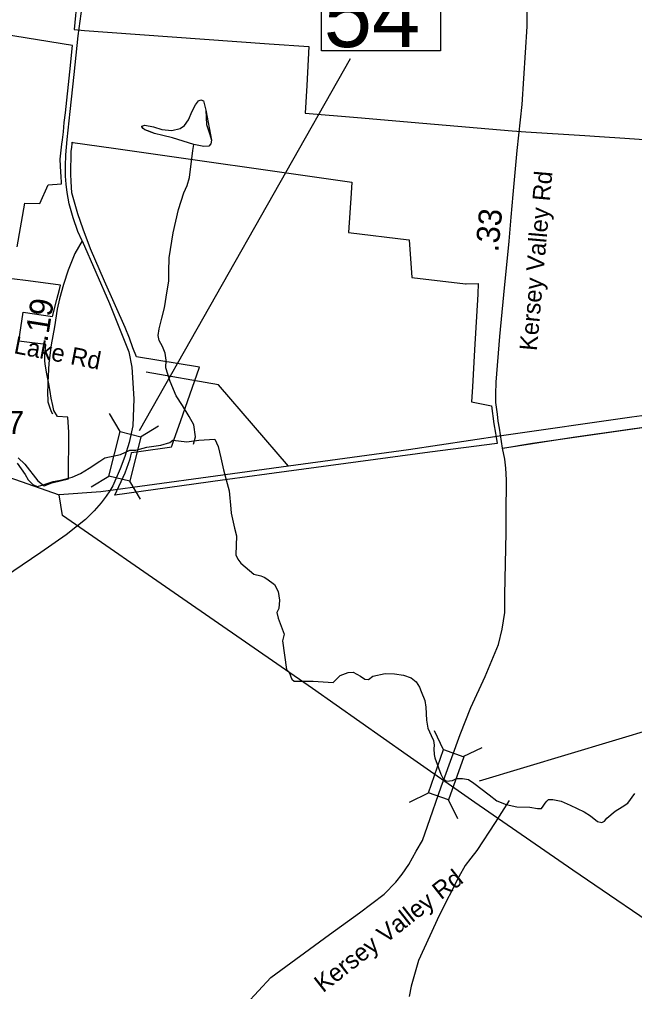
# Model space of a CAD drawing. Extents: x 1662474 to 1856135, y 779280 to 917889.
# Drawn here: x 1721731 to 1725057, y 797613 to 802869 of the extents above; entities that cross this region are included whole.
import ezdxf

# ---------------------------------------------------------------- set-up
doc = ezdxf.new("R2010")
doc.units = 0
for name, color, linetype in [('Exist Boundary Political City Limit New', 7, 'Continuous'), ('Exist Hydrographic Creek Single Shore', 7, 'Continuous'), ('Exist Hydrographic Misc Water Feature', 7, 'Continuous'), ('Exist Road Non-System Type 51', 7, 'Continuous'), ('Exist Road Non-System Type 51 Label', 7, 'Continuous'), ('Exist Road Secondary Mileage Tenths English Label', 7, 'Continuous'), ('Exist Road Secondary Structure Standard Bridge CELL', 7, 'Continuous'), ('Exist Road Secondary Structure Standard Bridge Number Label', 7, 'Continuous'), ('Exist Road Secondary Type 20 Attributed', 7, 'Continuous'), ('Exist Road Secondary Type 51 Attributed', 7, 'Continuous'), ('Exist Road Secondary Type 51 Label', 7, 'Continuous'), ('Exist Road Secondary Type 51 Number Label', 7, 'Continuous'), ('Exist Utilities Electrical Transmission Line', 7, 'Continuous'), ('Map Preparation Boundary City Limit Buffer Line', 7, 'Continuous')]:
    doc.layers.add(name, color=color, linetype=linetype)

msp = doc.modelspace()

# ---------------------------------------------------------------- linework, layer by layer
at = {"layer": 'Exist Boundary Political City Limit New'}
for points in [[(1721515.1, 803470.6), (1722153.1, 803435.3), (1722129.8, 803364.9), (1722075.6, 803175.7), (1722042.1, 802985.7), (1722026.5, 802814.6), (1722082.1, 802809.8), (1722206.5, 802799.9), (1723080.1, 802737.6), (1723295.5, 802722.3), (1723283.8, 802511.6), (1723276, 802362.3), (1723558.9, 802338), (1723911.8, 802307.7), (1724395.1, 802266.2), (1724468.4, 802261.3), (1724788.6, 802240.6), (1724867.4, 802235.4), (1725003.4, 802226.4), (1725472.8, 802195.3)], [(1721718, 801639.4), (1721759.4, 801874.7), (1721841.4, 801873), (1721885.6, 801974.1), (1721958.4, 801980.8), (1721957.9, 801990.1), (1721956.6, 802016.1), (1721953.5, 802075.7), (1721951.6, 802112.8), (1721960.8, 802194.6), (1721963.4, 802218), (1721968.1, 802262.1), (1721973.4, 802311.5), (1721979, 802364.6), (1722002.6, 802585.6), (1722017.1, 802728.8), (1721639.1, 802788.9)], [(1723852.5, 801473.2), (1724143.2, 801440.2), (1724145.6, 801440.2), (1724211.2, 801441.9), (1724211.1, 801441), (1724208.5, 801383.9), (1724191.9, 801082.1), (1724180.9, 800883.2), (1724175.5, 800800.9), (1724283.8, 800780.4), (1724295.1, 800682.2), (1724303.9, 800631.8), (1724307.6, 800610.1), (1724313.4, 800576.4), (1723949.1, 800529.1), (1723108, 800415.4), (1723068.9, 800410.2), (1722855.5, 800380.9), (1722842.5, 800379.1), (1722828.1, 800377.1), (1722245.6, 800297.1), (1722303.1, 800418.2), (1722330, 800493.4), (1722333.4, 800508.9), (1722336.6, 800524.6), (1722337.2, 800527.6), (1722388.9, 800535), (1722541.5, 800556.9), (1722553.6, 800558.6), (1722554.5, 800561.2), (1722568.1, 800599.2), (1722601.9, 800694.5), (1722703.9, 800988.7), (1722362.9, 801044), (1722343.4, 801093.2), (1722325.5, 801146), (1722302.2, 801203.2), (1722190.4, 801453.5), (1722114.4, 801628.8), (1722075, 801734.2), (1722046.4, 801817.5), (1722013.2, 801931.9), (1722010.6, 801992.5), (1722008.9, 802032), (1722010.6, 802154.5), (1722013.1, 802177.7), (1722015.1, 802196.6), (1722016, 802204.6), (1722019.6, 802204.1), (1722239.6, 802173.2), (1723528.6, 801990), (1723524.4, 801929.6), (1723509.9, 801717.2), (1723836, 801677.4), (1723838.2, 801677.1), (1723852.5, 801473.2)], [(1721723.5, 800499.2), (1721759.8, 800463.9), (1721830.6, 800374.6), (1721864.9, 800346.2), (1721905.2, 800362.9), (1721995.4, 800385), (1721998, 800636.4), (1721993, 800719), (1721936.8, 800721.8), (1721917.5, 800753.8), (1721911.5, 800781.8), (1721902.8, 800821.4), (1721896.8, 800857.1), (1721889.9, 800898.1), (1721884.9, 800925.3), (1721879.6, 800952.6), (1721870.9, 800993.3), (1721867.5, 801020.9), (1721868.1, 801056.1), (1721870.9, 801091.2), (1721873.4, 801112.2), (1721728.1, 801128.8), (1721751.2, 801287), (1721909, 801262.1), (1721933, 801355), (1721946.8, 801408.2), (1721952.8, 801431.6), (1721777.8, 801455), (1721688.9, 801466.8)]]:
    msp.add_lwpolyline(points, dxfattribs=at)
at = {"layer": 'Exist Hydrographic Creek Single Shore'}
for points in [[(1721718.5, 800470.3), (1721762, 800409.1), (1721778.6, 800378.9), (1721803.2, 800354.6), (1721827.1, 800343), (1721853.9, 800350.4), (1721891.4, 800363.5), (1721912.6, 800370.8), (1721952, 800378.2), (1722015, 800394.7), (1722060.5, 800414.1), (1722107.1, 800443), (1722166, 800480.2), (1722192, 800498.9), (1722276.5, 800516.8), (1722328.1, 800539.1), (1722360.1, 800540.4), (1722420.2, 800555.9), (1722495.6, 800567.4), (1722543.1, 800580.8), (1722560.8, 800594.2), (1722636.2, 800585), (1722700.4, 800593.9), (1722788, 800599.2), (1722804.5, 800559.8), (1722820.2, 800498.1), (1722834.8, 800433.8), (1722849.1, 800380.2), (1722864.4, 800320.4), (1722873.9, 800223.1), (1722875.6, 800199.4), (1722893.2, 800118.9), (1722903.8, 800076.1), (1722901.6, 799973.2), (1722911.1, 799951.1), (1722928.6, 799929.6), (1722998, 799869.5), (1723036, 799860.1), (1723053.6, 799854.1), (1723068.2, 799843.8), (1723110.2, 799812.8), (1723128.9, 799776.6), (1723136.2, 799728.1), (1723132.4, 799683.7), (1723121.9, 799662.7), (1723129.2, 799630.9), (1723161.2, 799545.1), (1723153.9, 799509.2), (1723174.6, 799354.8), (1723188, 799341.7), (1723195.4, 799325.9), (1723197.5, 799313.6), (1723203.2, 799302.4), (1723215.8, 799290.8), (1723318.1, 799291.1), (1723427.9, 799283.4), (1723465.6, 799322), (1723508.2, 799338.3), (1723535.2, 799339.6), (1723575.6, 799317.8), (1723599, 799301.1), (1723617.6, 799300.2), (1723641.5, 799317.8), (1723707.6, 799332), (1723758.6, 799330.2), (1723807.9, 799322.8)], [(1723807.9, 799322.8), (1723849.4, 799308.6), (1723875.1, 799287.9), (1723893, 799259.1), (1723902.1, 799234.9), (1723922.6, 799186.3), (1723928.1, 799149.6), (1723932.1, 799080.3), (1723939.4, 799037.5), (1723956.8, 798996.3), (1723969.4, 798969.3), (1723973.5, 798944.9), (1723971.5, 798924.1), (1723973.5, 798895.2), (1723977.5, 798875.6), (1724008.8, 798787.7), (1724022.1, 798762.8), (1724040.5, 798749.3), (1724071.8, 798753.6), (1724094.2, 798763.8), (1724127.1, 798764.1), (1724159.4, 798758.5), (1724187.5, 798738.8), (1724271.1, 798675.9), (1724311.1, 798643.8), (1724361.8, 798623.4), (1724420, 798610.8), (1724491.1, 798608.7), (1724531.5, 798601.8), (1724553, 798601.6), (1724563.2, 798614.2), (1724573, 798630.4), (1724581.9, 798642.8), (1724591.1, 798650.4), (1724615.2, 798651.2), (1724660.6, 798641.8), (1724709, 798621.2), (1724783.5, 798584.2), (1724818.9, 798563.5), (1724856, 798532.6), (1724880.6, 798527.1), (1724894, 798534.6), (1724906.4, 798549.9), (1724951.2, 798588.4), (1724990, 798611), (1725019.5, 798630.7), (1725057.5, 798683.4)]]:
    msp.add_lwpolyline(points, dxfattribs=at)
at = {"layer": 'Exist Hydrographic Misc Water Feature'}
for points in [[(1722673.3, 802193), (1722615.5, 802211.5), (1722557.7, 802228.1), (1722505.8, 802240.6), (1722461.7, 802253), (1722429.9, 802265.3), (1722408, 802271.5), (1722400, 802279.6), (1722392.2, 802287.7), (1722392.2, 802291.7), (1722408.2, 802297.5), (1722456.2, 802289), (1722500, 802274.6), (1722554, 802268.1), (1722600.1, 802279.7), (1722622.3, 802295.4), (1722644.4, 802325.3), (1722664.9, 802373.1), (1722683.4, 802406.9), (1722699.6, 802428.8), (1722711.7, 802434.6), (1722725.4, 802428.5), (1722739.1, 802378.4), (1722742.4, 802300.3), (1722757.8, 802252.2), (1722769.5, 802216.1), (1722765.4, 802196), (1722755.3, 802184.2), (1722727.2, 802182.5), (1722673.3, 802193)], [(1722673.3, 802193), (1722615.5, 802211.5), (1722557.7, 802228.1), (1722505.8, 802240.6), (1722461.7, 802253), (1722408, 802271.5), (1722400, 802279.6), (1722392.2, 802287.7), (1722392.2, 802291.7), (1722408.2, 802297.5), (1722456.2, 802289), (1722500, 802274.6), (1722554, 802268.1), (1722600.1, 802279.7), (1722622.3, 802295.4), (1722644.4, 802325.3), (1722664.9, 802373.1), (1722683.4, 802406.9), (1722699.6, 802428.8), (1722711.7, 802434.6), (1722725.4, 802428.5), (1722739.1, 802378.4), (1722769.5, 802216.1), (1722765.4, 802196), (1722755.3, 802184.2), (1722727.2, 802182.5), (1722673.3, 802193)], [(1722671.9, 800572.4), (1722682.3, 800612.4), (1722672.9, 800676.5), (1722649.3, 800722.7), (1722611.8, 800781.1), (1722578.4, 800833.5), (1722545.2, 800911.8), (1722521.8, 800986), (1722524.2, 801026), (1722518.7, 801064.1), (1722504.8, 801100.2), (1722487.1, 801132.4), (1722481.4, 801160.4), (1722485.7, 801196.4), (1722500.5, 801254.3), (1722514.8, 801310.2), (1722529.8, 801402), (1722538.2, 801454), (1722538.8, 801506), (1722539.4, 801580.1), (1722562.8, 801715.9), (1722590.1, 801841.6), (1722618.8, 801931.4), (1722637, 801971.3), (1722649.5, 802015.1), (1722669, 802161), (1722673.3, 802193)], [(1724378.3, 798645.8), (1724337.7, 798580.1), (1724303.1, 798526.4), (1724203.6, 798375.4), (1724171.2, 798333.6), (1724140.9, 798293.9), (1724106.2, 798232.2), (1724000.2, 798023.1), (1723949.1, 797913.6), (1723887.8, 797780.1), (1723848.7, 797642.5), (1723838, 797586.5)]]:
    msp.add_lwpolyline(points, dxfattribs=at)
at = {"layer": 'Exist Road Non-System Type 51'}
msp.add_lwpolyline([(1727154.9, 799716.2), (1726861.9, 799818.4), (1726771.6, 799860.1), (1726582.9, 799973.2), (1726526.2, 800013.4), (1726230.1, 800199.9), (1726100.2, 800305.2), (1726022, 800397.4), (1725721, 800706.8), (1725692.6, 800727.5), (1725672.4, 800735.1), (1725639.9, 800739), (1724505, 800576.1), (1724343.6, 800549)], dxfattribs=at)
at = {"layer": 'Exist Road Secondary Structure Standard Bridge CELL'}
for p, q in [((1722275.4, 800640.3), (1722217.2, 800737.4)), ((1722385.2, 800612.9), (1722482.3, 800671.1)), ((1722117.8, 800341.7), (1722214.8, 800400)), ((1722385.4, 800274.9), (1722327.2, 800371.9)), ((1724023.8, 798920.3), (1723974.5, 799022.2)), ((1724130.8, 798883.2), (1724232.6, 798932.6)), ((1723840.2, 798637), (1723942, 798686.3)), ((1724100.8, 798546.5), (1724051.4, 798648.4))]:
    msp.add_line(p, q, dxfattribs=at)
for points in [[(1722214.8, 800400), (1722274.9, 800640.4), (1722387.2, 800612.4), (1722327.2, 800371.9)], [(1723942, 798686.3), (1724023.3, 798920.5), (1724132.7, 798882.5), (1724051.4, 798648.4)]]:
    msp.add_lwpolyline(points, close=True, dxfattribs=at)
at = {"layer": 'Exist Road Secondary Structure Standard Bridge Number Label'}
for p, q in [((1722380.3, 800647.2), (1723520.7, 802657.5)), ((1724217.6, 798752.3), (1726040.5, 799300.2))]:
    msp.add_line(p, q, dxfattribs=at)
msp.add_lwpolyline([(1723364.1, 803082), (1724008.2, 803082), (1724008.2, 802699.7), (1723364.1, 802699.7)], close=True, dxfattribs=at)
at = {"layer": 'Exist Road Secondary Type 20 Attributed'}
msp.add_lwpolyline([(1724343.1, 800550.9), (1724725.1, 800609.9), (1725017.4, 800652.2), (1725325.7, 800694.5), (1725564.2, 800729.1), (1725668, 800739.4), (1725703.9, 800730.4), (1725746.2, 800702.2), (1725901.4, 800526.6), (1726039.8, 800383), (1726121.2, 800288.1), (1726173.8, 800243.2), (1726246.9, 800193.2), (1726349.4, 800122.7), (1726579.6, 799976.6), (1726680.8, 799912.5), (1726807.8, 799842), (1727037.9, 799762.5), (1727140.4, 799724)], dxfattribs=at)
at = {"layer": 'Exist Road Secondary Type 51 Attributed'}
for points in [[(1722069.7, 801671), (1722045.9, 801721.9), (1722020.5, 801797.1), (1721999.8, 801872.3), (1721989.4, 801933.4), (1721982.9, 801977.6), (1721979.1, 802021.8), (1721979.1, 802076.3), (1721981, 802136.5), (1721988.5, 802220.1), (1722004.5, 802370.6), (1722026.1, 802571.7), (1722048.7, 802779.5), (1722075, 802980.7)], [(1724343.1, 800550.9), (1724327, 800658.6), (1724319, 800696.5), (1724315.1, 800735.3), (1724305.9, 800798.4), (1724305.9, 800843.2), (1724308.4, 800907.3), (1724329, 801154.8), (1724350.7, 801379.6), (1724379.1, 801669.2), (1724390.1, 801800.6), (1724401.1, 801922.5), (1724422.2, 802160.6), (1724449.3, 802409.8), (1724476.3, 802831.7), (1724476.3, 802966.8)], [(1722069.7, 801671), (1722031, 801603.1), (1721994.1, 801513.9), (1721969.8, 801435.6), (1721948.2, 801358.6), (1721935.3, 801302.7), (1721920.2, 801207.2), (1721903.1, 801109.4), (1721889.9, 801009.5), (1721884.6, 800907.2), (1721883.2, 800839.3), (1721883.8, 800819.3), (1721884.7, 800801.9), (1721887.1, 800789.7), (1721892.4, 800774.1), (1721902.4, 800749.7), (1721909.7, 800736.2)], [(1722069.7, 801671), (1722217.4, 801332.7), (1722322.2, 801072.3), (1722338.3, 800989.1), (1722349.8, 800816.7), (1722343.7, 800672.4), (1722324.4, 800580.9), (1722301, 800506.2)], [(1724022.9, 798754.6), (1724113.6, 799002.5), (1724171, 799148.4), (1724248, 799315.6), (1724321.6, 799489.6), (1724340.5, 799572.7), (1724354.6, 799662.5), (1724355.9, 799757.4), (1724362.3, 800094.5), (1724361.8, 800193.5), (1724364.8, 800379.1), (1724361, 800442), (1724354.6, 800492), (1724343.1, 800550.9)], [(1722301, 800506.2), (1722275.6, 800439.1), (1722236, 800346.6), (1722219.8, 800320.2), (1722200.5, 800291.7), (1722173, 800255.1), (1722135.4, 800212.4), (1722087.4, 800165.9), (1721983.3, 800082), (1721847.2, 799986.7), (1721597.6, 799819.7)], [(1722956, 797544.3), (1723090.4, 797688.5), (1723407, 797920.9), (1723570.1, 798037.8), (1723703, 798138.7), (1723765.8, 798203.9), (1723800.2, 798247), (1723836.4, 798299), (1723876.5, 798372.5), (1723910, 798429.4), (1723936.8, 798506.3), (1724010.4, 798720.4), (1724022.9, 798754.6)]]:
    msp.add_lwpolyline(points, dxfattribs=at)
at = {"layer": 'Exist Utilities Electrical Transmission Line'}
for points in [[(1730486.5, 803004.7), (1730106.4, 802714), (1729535.9, 802260.5), (1728959.7, 801800.9), (1728435.8, 801362.5), (1728126.3, 801124.9), (1727479.4, 801030.1), (1726559.5, 800908.7), (1726148.9, 800860.2), (1725636.3, 800797.5), (1725041.3, 800717.7), (1724337.8, 800617.7), (1723835.1, 800542.6), (1723186, 800453.7)], [(1716296.5, 800994.3), (1716760.9, 801042), (1717113.7, 801085), (1717368, 801115.3), (1718163.6, 801226.5), (1718770.7, 801313.9), (1719216.9, 801191.9), (1719535.5, 801089.6), (1720069, 800918.2), (1720572.2, 800743.5), (1720976.4, 800617.8), (1721599.6, 800419.7), (1721946, 800298.7)], [(1723186, 800453.7), (1722807.9, 800892.4), (1722415.1, 800961.8)], [(1723186, 800453.7), (1722751.2, 800393.6), (1722169.9, 800313.9), (1721946, 800298.7)], [(1730909.3, 794212.5), (1730683.2, 794343.5), (1730183.4, 794642.2), (1729709.6, 794924.6), (1729122.3, 795274.2), (1728906.3, 795403), (1728541.9, 795637.9), (1727850.4, 796112.8), (1727349.4, 796463.7), (1727121.4, 796612.4), (1726679.7, 796922.4), (1726097.4, 797328.1), (1725657.9, 797632.2), (1725283.6, 797886.9), (1724723.3, 798268.3), (1724192.5, 798635.2), (1723828, 798890.1), (1723315.1, 799251.1), (1722613.7, 799736.4), (1721964.4, 800186.8), (1721946, 800298.7)]]:
    msp.add_lwpolyline(points, dxfattribs=at)
at = {"layer": 'Map Preparation Boundary City Limit Buffer Line'}
for points in [[(1721515.1, 803470.6), (1722153.1, 803435.3), (1722129.8, 803364.9), (1722075.6, 803175.7), (1722042.1, 802985.7), (1722026.5, 802814.6), (1722082.1, 802809.8), (1722206.5, 802799.9), (1723080.1, 802737.6), (1723295.5, 802722.3), (1723283.8, 802511.6), (1723276, 802362.3), (1723558.9, 802338), (1723911.8, 802307.7), (1724395.1, 802266.2), (1724468.4, 802261.3), (1724788.6, 802240.6), (1724867.4, 802235.4), (1725003.4, 802226.4), (1725472.8, 802195.3)], [(1721718, 801639.4), (1721759.4, 801874.7), (1721841.4, 801873), (1721885.6, 801974.1), (1721958.4, 801980.8), (1721957.9, 801990.1), (1721956.6, 802016.1), (1721953.5, 802075.7), (1721951.6, 802112.8), (1721960.8, 802194.6), (1721963.4, 802218), (1721968.1, 802262.1), (1721973.4, 802311.5), (1721979, 802364.6), (1722002.6, 802585.6), (1722017.1, 802728.8), (1721639.1, 802788.9)], [(1723852.5, 801473.2), (1724143.2, 801440.2), (1724145.6, 801440.2), (1724211.2, 801441.9), (1724211.1, 801441), (1724208.5, 801383.9), (1724191.9, 801082.1), (1724180.9, 800883.2), (1724175.5, 800800.9), (1724283.8, 800780.4), (1724295.1, 800682.2), (1724303.9, 800631.8), (1724307.6, 800610.1), (1724313.4, 800576.4), (1723949.1, 800529.1), (1723108, 800415.4), (1723068.9, 800410.2), (1722855.5, 800380.9), (1722842.5, 800379.1), (1722828.1, 800377.1), (1722245.6, 800297.1), (1722303.1, 800418.2), (1722330, 800493.4), (1722333.4, 800508.9), (1722336.6, 800524.6), (1722337.2, 800527.6), (1722388.9, 800535), (1722541.5, 800556.9), (1722553.6, 800558.6), (1722554.5, 800561.2), (1722568.1, 800599.2), (1722601.9, 800694.5), (1722703.9, 800988.7), (1722362.9, 801044), (1722343.4, 801093.2), (1722325.5, 801146), (1722302.2, 801203.2), (1722190.4, 801453.5), (1722114.4, 801628.8), (1722075, 801734.2), (1722046.4, 801817.5), (1722013.2, 801931.9), (1722010.6, 801992.5), (1722008.9, 802032), (1722010.6, 802154.5), (1722013.1, 802177.7), (1722015.1, 802196.6), (1722016, 802204.6), (1722019.6, 802204.1), (1722239.6, 802173.2), (1723528.6, 801990), (1723524.4, 801929.6), (1723509.9, 801717.2), (1723836, 801677.4), (1723838.2, 801677.1), (1723852.5, 801473.2)], [(1721723.5, 800499.2), (1721759.8, 800463.9), (1721830.6, 800374.6), (1721864.9, 800346.2), (1721905.2, 800362.9), (1721995.4, 800385), (1721998, 800636.4), (1721993, 800719), (1721936.8, 800721.8), (1721917.5, 800753.8), (1721911.5, 800781.8), (1721902.8, 800821.4), (1721896.8, 800857.1), (1721889.9, 800898.1), (1721884.9, 800925.3), (1721879.6, 800952.6), (1721870.9, 800993.3), (1721867.5, 801020.9), (1721868.1, 801056.1), (1721870.9, 801091.2), (1721873.4, 801112.2), (1721728.1, 801128.8), (1721751.2, 801287), (1721909, 801262.1), (1721933, 801355), (1721946.8, 801408.2), (1721952.8, 801431.6), (1721777.8, 801455), (1721688.9, 801466.8)]]:
    msp.add_lwpolyline(points, dxfattribs=at)

# ---------------------------------------------------------------- texts
at = {"layer": 'Exist Road Non-System Type 51 Label'}
msp.add_text('Old Jackson Lake Rd', height=95, rotation=349.0131, dxfattribs=at).set_placement((1720975.5, 801204.9))
at = {"layer": 'Exist Road Secondary Mileage Tenths English Label'}
for s, rotation, p in [('.33', 84.38, (1724319.4, 801608.4)), ('.19', 81.0142, (1721881.4, 801120))]:
    msp.add_text(s, height=125, rotation=rotation, dxfattribs=at).set_placement(p)
at = {"layer": 'Exist Road Secondary Structure Standard Bridge Number Label'}
msp.add_text('54', height=350, dxfattribs=at).set_placement((1723376.6, 802719.5))
at = {"layer": 'Exist Road Secondary Type 51 Label'}
for rotation, p in [(85.0322, (1724528.4, 801074.5)), (38.1986, (1723372.2, 797603.2))]:
    msp.add_text('Kersey Valley Rd', height=95, rotation=rotation, dxfattribs=at).set_placement(p)
at = {"layer": 'Exist Road Secondary Type 51 Number Label'}
msp.add_text('1287', height=125, dxfattribs=at).set_placement((1721384.4, 800627.1))

doc.saveas('drawing.dxf')
